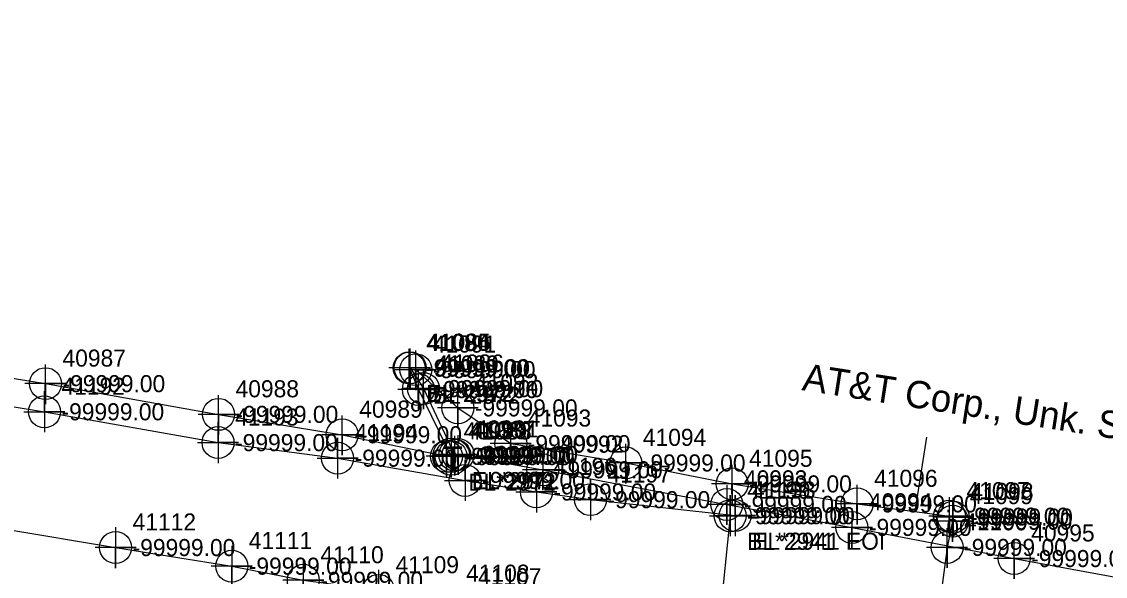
# Model space of a CAD drawing. Extents: x 2083698 to 2094313, y 743246 to 752873.
# Drawn here: x 2090787.1 to 2090946, y 744248 to 744329.3 of the extents above; entities that cross this region are included whole.
import ezdxf

# ---------------------------------------------------------------- set-up
doc = ezdxf.new("R2010")
doc.units = 0
for name, color, linetype in [('COGO Default Chain', 7, 'Continuous'), ('COGO Default Curve', 7, 'Continuous'), ('COGO Default Point Number', 7, 'Continuous'), ('Exist Property Line', 7, 'Continuous'), ('Exist Right of Way Easement Line', 7, 'Continuous'), ('Exist Right of Way Line', 7, 'Continuous'), ('Exist Right of Way Line Leader', 7, 'Continuous'), ('Exist Right of Way Line Text', 7, 'Continuous'), ('Exist Utilities Gas UG Line SUE LOS B', 7, 'Continuous'), ('Exist Utilities Power Joint Use Telephone Cogo Elevation', 7, 'Continuous'), ('Exist Utilities Power Joint Use Telephone Cogo Number', 7, 'Continuous'), ('Exist Utilities Telephone UG Conduit SUE LOS B', 7, 'Continuous'), ('Exist Utilities Telephone UG Conduit SUE LOS B Leader', 7, 'Continuous'), ('Exist Utilities Telephone UG Conduit SUE LOS B Text', 7, 'Continuous'), ('Exist Utilities Water UG Line SUE LOS B', 7, 'Continuous'), ('Old_Level_20', 7, 'Continuous'), ('Scratch_Level_2', 7, 'Continuous'), ('Scratch_Level_3', 7, 'Continuous')]:
    doc.layers.add(name, color=color, linetype=linetype)

msp = doc.modelspace()

# ---------------------------------------------------------------- linework, layer by layer
at = {"layer": 'COGO Default Curve'}
for points in [[(2090787.43, 744272.14), (2090793.43, 744272.14), (2090790.43, 744272.14), (2090790.43, 744275.14), (2090790.43, 744269.14)], [(2090812.88, 744267.62), (2090818.88, 744267.62), (2090815.88, 744267.62), (2090815.88, 744270.62), (2090815.88, 744264.62)], [(2090830.41, 744265.34), (2090836.41, 744265.34), (2090833.41, 744265.34), (2090833.41, 744268.34), (2090833.41, 744262.34)], [(2090849.1, 744262.08), (2090855.1, 744262.08), (2090852.1, 744262.08), (2090852.1, 744265.08), (2090852.1, 744259.08)], [(2090859.55, 744260.39), (2090865.55, 744260.39), (2090862.55, 744260.39), (2090862.55, 744263.39), (2090862.55, 744257.39)], [(2090867.48, 744259.26), (2090873.48, 744259.26), (2090870.48, 744259.26), (2090870.48, 744262.26), (2090870.48, 744256.26)], [(2090887.95, 744256.9), (2090893.95, 744256.9), (2090890.95, 744256.9), (2090890.95, 744259.9), (2090890.95, 744253.9)], [(2090888.68, 744256.92), (2090894.68, 744256.92), (2090891.68, 744256.92), (2090891.68, 744259.92), (2090891.68, 744253.92)]]:
    msp.add_lwpolyline(points, dxfattribs=at)
for centre in [(2090790.43, 744272.14), (2090815.88, 744267.62), (2090833.41, 744265.34), (2090852.1, 744262.08), (2090862.55, 744260.39), (2090870.48, 744259.26), (2090890.95, 744256.9), (2090891.68, 744256.92)]:
    msp.add_circle(centre, 2.34, dxfattribs=at)
at = {"layer": 'COGO Default Point Number'}
for points in [[(2090800.86, 744255.24), (2090800.86, 744249.24), (2090800.86, 744252.24), (2090803.86, 744252.24), (2090797.86, 744252.24)], [(2090817.89, 744252.51), (2090817.89, 744246.51), (2090817.89, 744249.51), (2090820.89, 744249.51), (2090814.89, 744249.51)], [(2090828.38, 744250.44), (2090828.38, 744244.44), (2090828.38, 744247.44), (2090831.38, 744247.44), (2090825.38, 744247.44)], [(2090839.41, 744248.97), (2090839.41, 744242.97), (2090839.41, 744245.97), (2090842.41, 744245.97), (2090836.41, 744245.97)]]:
    msp.add_lwpolyline(points, dxfattribs=at)
for centre in [(2090800.86, 744252.24), (2090817.89, 744249.51), (2090828.38, 744247.44), (2090839.41, 744245.97)]:
    msp.add_circle(centre, 2.34, dxfattribs=at)
at = {"layer": 'Exist Right of Way Line Text'}
for points in [[(2090843.86, 744281.38), (2090843.9, 744275.56), (2090843.88, 744278.56), (2090846.9, 744278.56), (2090840.9, 744278.56)], [(2090844.01, 744281.41), (2090844.05, 744275.59), (2090844.03, 744278.59), (2090847.05, 744278.59), (2090841.05, 744278.59)], [(2090844.83, 744281.13), (2090844.87, 744275.31), (2090844.85, 744278.31), (2090847.87, 744278.31), (2090841.87, 744278.31)], [(2090790.55, 744279.08), (2090790.58, 744273.26), (2090790.56, 744276.26), (2090793.58, 744276.26), (2090787.58, 744276.26)], [(2090845.22, 744278.22), (2090845.25, 744272.4), (2090845.23, 744275.4), (2090848.25, 744275.4), (2090842.25, 744275.4)], [(2090845.96, 744278.36), (2090845.99, 744272.54), (2090845.97, 744275.54), (2090848.99, 744275.54), (2090842.99, 744275.54)], [(2090851.01, 744275.53), (2090851.04, 744269.71), (2090851.02, 744272.71), (2090854.04, 744272.71), (2090848.04, 744272.71)], [(2090815.92, 744274.58), (2090815.95, 744268.76), (2090815.93, 744271.76), (2090818.95, 744271.76), (2090812.95, 744271.76)], [(2090834.05, 744271.58), (2090834.09, 744265.77), (2090834.07, 744268.77), (2090837.09, 744268.77), (2090831.09, 744268.77)], [(2090858.76, 744270.28), (2090858.79, 744264.47), (2090858.78, 744267.47), (2090861.79, 744267.47), (2090855.79, 744267.47)], [(2090850.55, 744268.6), (2090850.59, 744262.79), (2090850.57, 744265.79), (2090853.59, 744265.79), (2090847.59, 744265.79)], [(2090851.03, 744268.7), (2090851.07, 744262.88), (2090851.05, 744265.88), (2090854.07, 744265.88), (2090848.07, 744265.88)], [(2090849.34, 744268.42), (2090849.38, 744262.61), (2090849.36, 744265.61), (2090852.38, 744265.61), (2090846.38, 744265.61)], [(2090850.04, 744268.38), (2090850.07, 744262.57), (2090850.05, 744265.57), (2090853.07, 744265.57), (2090847.07, 744265.57)], [(2090875.63, 744267.46), (2090875.66, 744261.64), (2090875.64, 744264.64), (2090878.66, 744264.64), (2090872.66, 744264.64)], [(2090863.48, 744266.45), (2090863.51, 744260.64), (2090863.5, 744263.64), (2090866.51, 744263.64), (2090860.51, 744263.64)], [(2090891.2, 744264.38), (2090891.24, 744258.57), (2090891.22, 744261.57), (2090894.24, 744261.57), (2090888.24, 744261.57)], [(2090890.45, 744261.37), (2090890.48, 744255.56), (2090890.46, 744258.56), (2090893.48, 744258.56), (2090887.48, 744258.56)], [(2090909.54, 744261.45), (2090909.57, 744255.64), (2090909.55, 744258.64), (2090912.57, 744258.64), (2090906.57, 744258.64)], [(2090923.08, 744259.64), (2090923.11, 744253.83), (2090923.09, 744256.83), (2090926.11, 744256.83), (2090920.11, 744256.83)], [(2090923.62, 744259.52), (2090923.65, 744253.71), (2090923.64, 744256.71), (2090926.65, 744256.71), (2090920.65, 744256.71)], [(2090908.78, 744258.01), (2090908.81, 744252.19), (2090908.79, 744255.19), (2090911.81, 744255.19), (2090905.81, 744255.19)], [(2090923.54, 744258.92), (2090923.57, 744253.1), (2090923.55, 744256.1), (2090926.57, 744256.1), (2090920.57, 744256.1)], [(2090922.73, 744255.08), (2090922.76, 744249.26), (2090922.74, 744252.26), (2090925.76, 744252.26), (2090919.76, 744252.26)], [(2090932.57, 744253.45), (2090932.6, 744247.63), (2090932.58, 744250.63), (2090935.6, 744250.63), (2090929.6, 744250.63)]]:
    msp.add_lwpolyline(points, dxfattribs=at)
for centre in [(2090843.9, 744278.56), (2090844.05, 744278.59), (2090844.87, 744278.31), (2090790.58, 744276.26), (2090845.25, 744275.4), (2090845.99, 744275.54), (2090851.04, 744272.71), (2090815.95, 744271.76), (2090834.09, 744268.77), (2090858.79, 744267.47), (2090849.38, 744265.61), (2090850.07, 744265.57), (2090850.59, 744265.79), (2090851.07, 744265.88), (2090875.66, 744264.64), (2090863.51, 744263.64), (2090891.24, 744261.57), (2090890.48, 744258.56), (2090909.57, 744258.64), (2090923.11, 744256.83), (2090923.65, 744256.71), (2090908.81, 744255.19), (2090923.57, 744256.1), (2090922.76, 744252.26), (2090932.6, 744250.63)]:
    msp.add_circle(centre, 2.34, dxfattribs=at)
at = {"layer": 'Exist Utilities Gas UG Line SUE LOS B'}
for points in [[(2090461.19, 744329.32), (2090487.91, 744324.95), (2090517.18, 744319.69), (2090542.84, 744315.5), (2090566.72, 744310.47), (2090590.57, 744306.9), (2090618.26, 744302.32), (2090647, 744297.28), (2090679.19, 744292), (2090706.38, 744286.46), (2090732.53, 744282.44), (2090769.33, 744275.59), (2090790.43, 744272.14), (2090815.88, 744267.62), (2090833.41, 744265.34), (2090852.1, 744262.08), (2090862.55, 744260.39), (2090870.48, 744259.26), (2090891.68, 744256.92)], [(2090890.95, 744256.9), (2090889.47, 744241.94), (2090888.55, 744229.73), (2090887.57, 744221.35), (2090887.1, 744216.55)]]:
    msp.add_lwpolyline(points, dxfattribs=at)
at = {"layer": 'Exist Utilities Telephone UG Conduit SUE LOS B'}
for points in [[(2090761.33, 744280.95), (2090790.58, 744276.26), (2090815.95, 744271.76), (2090834.09, 744268.77), (2090849.38, 744265.61), (2090851.07, 744265.88), (2090863.51, 744263.64), (2090890.48, 744258.56), (2090908.81, 744255.19), (2090932.6, 744250.63), (2090958.88, 744245.81), (2090983.73, 744241.78), (2091010.3, 744238.09), (2091038.2, 744234.3), (2091073.49, 744229.01)], [(2090843.9, 744278.56), (2090845.25, 744275.4), (2090850.07, 744265.57)], [(2090844.05, 744278.59), (2090845.99, 744275.54), (2090850.59, 744265.79)], [(2090844.87, 744278.31), (2090851.04, 744272.71), (2090858.79, 744267.47), (2090875.66, 744264.64), (2090891.24, 744261.57), (2090909.57, 744258.64), (2090923.11, 744256.83), (2090923.65, 744256.71), (2090923.57, 744256.1), (2090922.76, 744252.26), (2090921.06, 744239.4), (2090919.03, 744229.58), (2090919.36, 744227.72)]]:
    msp.add_lwpolyline(points, dxfattribs=at)
at = {"layer": 'Exist Utilities Telephone UG Conduit SUE LOS B Leader'}
msp.add_line((2090918.1, 744257.5), (2090919.8, 744268.41), dxfattribs=at)
at = {"layer": 'Exist Utilities Water UG Line SUE LOS B'}
msp.add_lwpolyline([(2090600.13, 744282.61), (2090610.27, 744280.83), (2090629.82, 744277.94), (2090648.81, 744274.77), (2090666.17, 744272.18), (2090691.07, 744268.02), (2090711.19, 744265.13), (2090730.9, 744262.53), (2090749.06, 744259.81), (2090768.07, 744257.71), (2090800.86, 744252.24), (2090817.89, 744249.51), (2090828.38, 744247.44), (2090839.41, 744245.97), (2090849.75, 744244.73), (2090851.49, 744244.21)], dxfattribs=at)
msp.add_circle((2090850.07, 744265.57), 2.72, dxfattribs=at)

# ---------------------------------------------------------------- texts
at = {"layer": 'COGO Default Chain'}
for p in [(2090792.93, 744270.89), (2090818.38, 744266.37), (2090835.91, 744264.09), (2090854.6, 744260.83), (2090865.05, 744259.14), (2090872.98, 744258.01), (2090893.45, 744255.65), (2090894.18, 744255.67)]:
    msp.add_text('-99999.00', height=2.5, dxfattribs=at).set_placement(p)
at = {"layer": 'Exist Property Line'}
for p in [(2090803.36, 744250.99), (2090820.39, 744248.26), (2090830.88, 744246.19)]:
    msp.add_text('-99999.00', height=2.5, dxfattribs=at).set_placement(p)
at = {"layer": 'Exist Right of Way Easement Line'}
for s, p in [('BL*2941', (2090893.45, 744251.9)), ('EL*2941 EOI', (2090894.18, 744251.92))]:
    msp.add_text(s, height=2.5, dxfattribs=at).set_placement(p)
at = {"layer": 'Exist Right of Way Line'}
for s, p in [('41112', (2090803.36, 744254.74)), ('41111', (2090820.39, 744252.01)), ('41110', (2090830.88, 744249.94)), ('41109', (2090841.91, 744248.47)), ('41108', (2090852.25, 744247.23)), ('41107', (2090853.99, 744246.71))]:
    msp.add_text(s, height=2.5, dxfattribs=at).set_placement(p)
at = {"layer": 'Exist Right of Way Line Leader'}
for s, p in [('41090', (2090846.4, 744281.06)), ('41085', (2090846.55, 744281.09)), ('41091', (2090847.37, 744280.81)), ('40987', (2090793.08, 744278.76)), ('41089', (2090847.75, 744277.9)), ('41086', (2090848.49, 744278.04)), ('40988', (2090818.45, 744274.26)), ('41092', (2090853.54, 744275.21)), ('40989', (2090836.59, 744271.27)), ('41093', (2090861.29, 744269.97)), ('40990', (2090851.88, 744268.11)), ('41088', (2090852.57, 744268.07)), ('41087', (2090853.09, 744268.29)), ('40991', (2090853.57, 744268.38)), ('40992', (2090866.01, 744266.14)), ('41094', (2090878.16, 744267.14)), ('41095', (2090893.74, 744264.07)), ('40993', (2090892.98, 744261.06)), ('41096', (2090912.07, 744261.14)), ('41097', (2090925.61, 744259.33)), ('41099', (2090926.07, 744258.6)), ('41098', (2090926.15, 744259.21)), ('40994', (2090911.31, 744257.69)), ('41100', (2090925.26, 744254.76)), ('40995', (2090935.1, 744253.13))]:
    msp.add_text(s, height=2.5, dxfattribs=at).set_placement(p)
at = {"layer": 'Exist Utilities Power Joint Use Telephone Cogo Elevation'}
msp.add_text('-99999.00', height=2.5, dxfattribs=at).set_placement((2090846.38, 744277.28))
at = {"layer": 'Exist Utilities Power Joint Use Telephone Cogo Number'}
msp.add_text('41084', height=2.5, dxfattribs=at).set_placement((2090846.38, 744281.03))
at = {"layer": 'Exist Utilities Telephone UG Conduit SUE LOS B Text'}
msp.add_text('AT&T Corp., Unk. S/T', height=4, rotation=351.1658, dxfattribs=at).set_placement((2090901.37, 744275.32))
at = {"layer": 'Exist Utilities Water UG Line SUE LOS B'}
msp.add_text('T', height=3.5, dxfattribs=at).set_placement((2090848.9, 744263.56))
at = {"layer": 'Old_Level_20'}
for s, p in [('41192', (2090792.93, 744274.64)), ('41193', (2090818.38, 744270.12)), ('41194', (2090835.91, 744267.84)), ('41195', (2090854.6, 744264.58)), ('41196', (2090865.05, 744262.89)), ('41197', (2090872.98, 744261.76)), ('41199', (2090893.45, 744259.4)), ('41198', (2090894.18, 744259.42))]:
    msp.add_text(s, height=2.5, dxfattribs=at).set_placement(p)
at = {"layer": 'Scratch_Level_2'}
for p in [(2090846.4, 744277.31), (2090846.55, 744277.34), (2090847.37, 744277.06), (2090793.08, 744275.01), (2090847.75, 744274.15), (2090848.49, 744274.29), (2090853.54, 744271.46), (2090818.45, 744270.51), (2090836.59, 744267.52), (2090861.29, 744266.22), (2090851.88, 744264.36), (2090853.09, 744264.54), (2090853.57, 744264.63), (2090852.57, 744264.32), (2090878.16, 744263.39), (2090866.01, 744262.39), (2090893.74, 744260.32), (2090892.98, 744257.31), (2090912.07, 744257.39), (2090925.61, 744255.58), (2090926.07, 744254.85), (2090926.15, 744255.46), (2090911.31, 744253.94), (2090925.26, 744251.01), (2090935.1, 744249.38)]:
    msp.add_text('-99999.00', height=2.5, dxfattribs=at).set_placement(p)
at = {"layer": 'Scratch_Level_3'}
for s, p in [('EL*2972', (2090846.4, 744273.56)), ('BL*2972', (2090846.55, 744273.59)), ('BL*2972', (2090847.37, 744273.31)), ('BL*2972', (2090852.57, 744260.57)), ('EL*2972', (2090853.09, 744260.79))]:
    msp.add_text(s, height=2.5, dxfattribs=at).set_placement(p)

doc.saveas('drawing.dxf')
